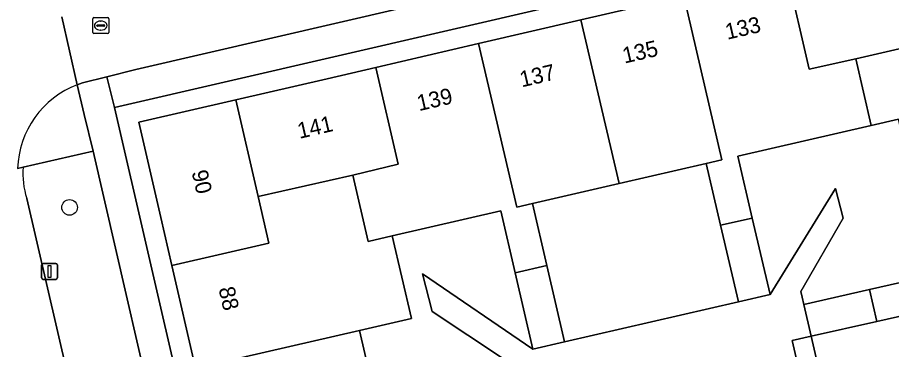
# Model space of a CAD drawing. Extents: x 156412 to 157779, y 382335 to 383768.
# Drawn here: x 156831.2 to 156885.9, y 383305.3 to 383326.1 of the extents above; entities that cross this region are included whole.
import ezdxf

# ---------------------------------------------------------------- set-up
doc = ezdxf.new("R2010")
doc.units = 0
for name, color, linetype in [('IMGEO_Berm_groen', 7, 'Continuous'), ('IMGEO_Boom', 7, 'Continuous'), ('IMGEO_Erf', 7, 'Continuous'), ('IMGEO_Lichtmast', 7, 'Continuous'), ('IMGEO_Pand', 7, 'Continuous'), ('IMGEO_Pand_nummerreeks', 7, 'Continuous'), ('IMGEO_Parkeervlak_open', 7, 'Continuous'), ('IMGEO_Rijbaan_lokaal_gesloten', 7, 'Continuous'), ('IMGEO_Rioolput', 7, 'Continuous'), ('IMGEO_Voetpad_open', 7, 'Continuous')]:
    doc.layers.add(name, color=color, linetype=linetype)

msp = doc.modelspace()

# ---------------------------------------------------------------- linework, layer by layer
at = {"layer": 'IMGEO_Berm_groen'}
for points in [[(156835.38, 383320.021), (156834.94, 383321.873)], [(156831.196, 383316.633), (156831.56, 383316.717), (156835.925, 383317.726), (156835.38, 383320.021)]]:
    msp.add_lwpolyline(points, dxfattribs=at)
msp.add_arc((156837.03, 383316.422), 5.837, 110.9759, 177.9322, dxfattribs=at)
at = {"layer": 'IMGEO_Boom'}
msp.add_circle((156834.456, 383314.199), 0.489, dxfattribs=at)
at = {"layer": 'IMGEO_Erf'}
for points in [[(156892.726, 383333.279), (156837.266, 383320.457), (156850.109, 383264.907)], [(156851.327, 383265.244), (156850.043, 383270.803), (156848.762, 383276.348), (156847.478, 383281.909), (156846.194, 383287.466), (156844.912, 383293.015), (156843.629, 383298.569), (156842.345, 383304.132), (156840.858, 383310.569), (156840.164, 383313.571), (156838.789, 383319.524), (156844.872, 383320.932), (156850.573, 383322.252), (156853.623, 383322.958), (156860.06, 383324.448), (156866.466, 383325.93), (156872.921, 383327.425)]]:
    msp.add_lwpolyline(points, dxfattribs=at)
for points in [[(156887.55, 383314.532), (156886.35, 383319.721), (156884.637, 383319.326), (156876.285, 383317.4), (156877.193, 383313.535), (156878.318, 383308.745), (156882.413, 383315.378), (156882.894, 383313.526), (156880.23, 383308.936), (156880.313, 383308.576), (156880.42, 383308.116), (156884.537, 383309.054), (156888.603, 383309.981)], [(156875.206, 383313.077), (156874.299, 383316.942), (156868.866, 383315.689), (156863.445, 383314.439), (156864.335, 383310.57), (156865.438, 383305.78), (156876.33, 383308.288)], [(156863.453, 383305.324), (156862.35, 383310.112), (156861.459, 383313.981), (156854.66, 383312.414), (156855.853, 383307.253), (156852.605, 383306.503), (156853.668, 383301.898), (156857.718, 383302.848), (156861.841, 383303.815), (156861.632, 383304.715), (156857.147, 383307.677), (156856.559, 383310.033)], [(156889.065, 383307.986), (156884.998, 383307.067), (156880.879, 383306.136), (156882.739, 383298.083), (156882.987, 383297.007), (156887.107, 383297.949), (156886.222, 383302.322), (156890.118, 383303.432)], [(156880.879, 383306.136), (156879.689, 383305.867), (156881.547, 383297.808), (156882.739, 383298.083)]]:
    msp.add_lwpolyline(points, close=True, dxfattribs=at)
at = {"layer": 'IMGEO_Lichtmast'}
for p, q in [((156832.707, 383309.797), (156832.707, 383310.597)), ((156832.707, 383310.597), (156832.707, 383309.797)), ((156832.807, 383310.697), (156833.597, 383310.697)), ((156833.597, 383310.697), (156832.807, 383310.697)), ((156833.697, 383310.597), (156833.697, 383309.797)), ((156833.697, 383309.797), (156833.697, 383310.597)), ((156833.597, 383309.697), (156832.807, 383309.697)), ((156832.807, 383309.697), (156833.597, 383309.697))]:
    msp.add_line(p, q, dxfattribs=at)
msp.add_lwpolyline([(156833.127, 383310.572), (156833.277, 383310.572), (156833.277, 383309.822), (156833.127, 383309.822), (156833.127, 383310.572)], dxfattribs=at)
for centre, start, end in [((156832.807, 383310.597), 90, 180), ((156832.807, 383310.597), 90, 180), ((156833.597, 383310.597), 0, 90), ((156833.597, 383310.597), 360, 90), ((156832.807, 383309.797), 180, 270), ((156832.807, 383309.797), 180, 270), ((156833.597, 383309.797), 270, 0), ((156833.597, 383309.797), 270, 0)]:
    msp.add_arc(centre, 0.1, start, end, dxfattribs=at)
at = {"layer": 'IMGEO_Pand'}
for points in [[(156888.148, 383330.949), (156882.46, 383329.632), (156879.36, 383328.915), (156880.76, 383322.837), (156883.673, 383323.504), (156889.564, 383324.854)], [(156874.299, 383316.942), (156875.206, 383313.077), (156877.193, 383313.535), (156876.285, 383317.4), (156884.637, 383319.326), (156883.673, 383323.504), (156880.76, 383322.837), (156879.36, 383328.915), (156872.921, 383327.425), (156875.292, 383317.171)], [(156874.299, 383316.942), (156875.292, 383317.171), (156872.921, 383327.425), (156866.466, 383325.93), (156868.866, 383315.689)], [(156868.866, 383315.689), (156866.466, 383325.93), (156860.06, 383324.448), (156862.452, 383314.21), (156863.445, 383314.439)], [(156883.673, 383323.504), (156884.637, 383319.326), (156886.35, 383319.721), (156887.55, 383314.532), (156897.794, 383316.918), (156896.306, 383323.358), (156890.237, 383321.956), (156889.564, 383324.854)], [(156860.06, 383324.448), (156853.623, 383322.958), (156855.024, 383316.91), (156852.187, 383316.221), (156853.146, 383312.065), (156854.66, 383312.414), (156861.459, 383313.981), (156862.35, 383310.112), (156864.335, 383310.57), (156863.445, 383314.439), (156862.452, 383314.21)], [(156852.187, 383316.221), (156855.024, 383316.91), (156853.623, 383322.958), (156850.573, 383322.252), (156844.872, 383320.932), (156846.265, 383314.883)], [(156840.858, 383310.569), (156846.936, 383311.97), (156846.265, 383314.883), (156844.872, 383320.932), (156838.789, 383319.524), (156840.164, 383313.571)], [(156899.078, 383311.365), (156897.794, 383316.918), (156887.55, 383314.532), (156888.603, 383309.981), (156884.537, 383309.054), (156884.998, 383307.067), (156889.065, 383307.986), (156888.832, 383308.992)], [(156854.66, 383312.414), (156853.146, 383312.065), (156852.187, 383316.221), (156846.265, 383314.883), (156846.936, 383311.97), (156840.858, 383310.569), (156842.345, 383304.132), (156852.605, 383306.503), (156855.853, 383307.253)], [(156877.193, 383313.535), (156875.206, 383313.077), (156876.33, 383308.288), (156878.318, 383308.745)], [(156864.335, 383310.57), (156862.35, 383310.112), (156863.453, 383305.324), (156865.438, 383305.78)], [(156884.998, 383307.067), (156884.537, 383309.054), (156880.42, 383308.116), (156880.879, 383306.136)], [(156853.668, 383301.898), (156852.605, 383306.503), (156842.345, 383304.132), (156843.629, 383298.569), (156853.897, 383300.905)]]:
    msp.add_lwpolyline(points, close=True, dxfattribs=at)
at = {"layer": 'IMGEO_Parkeervlak_open'}
msp.add_lwpolyline([(156831.782, 383314.759), (156836.248, 383295.461), (156840.803, 383296.604), (156835.925, 383317.726), (156831.56, 383316.717)], dxfattribs=at)
msp.add_arc((156836.097, 383316.24), 4.562, 173.9955, 198.9417, dxfattribs=at)
at = {"layer": 'IMGEO_Rijbaan_lokaal_gesloten'}
for points in [[(156833.965, 383326.118), (156834.94, 383321.873), (156835.26, 383321.996), (156836.789, 383322.376), (156838.611, 383322.829), (156893.403, 383335.504)], [(156834.94, 383321.873), (156833.965, 383326.118)], [(156831.56, 383316.717), (156831.196, 383316.633)], [(156841.004, 383274.668), (156840.555, 383276.714), (156840.23, 383278.197), (156840.218, 383278.247), (156839.075, 383283.093), (156836.248, 383295.461), (156831.782, 383314.759)]]:
    msp.add_lwpolyline(points, dxfattribs=at)
for centre, radius, start, end in [((156837.03, 383316.422), 5.837, 110.9759, 177.9322), ((156836.097, 383316.24), 4.562, 173.9955, 198.9417)]:
    msp.add_arc(centre, radius, start, end, dxfattribs=at)
at = {"layer": 'IMGEO_Rioolput'}
for p, q in [((156835.908, 383325.145), (156835.908, 383325.997)), ((156835.983, 383326.071), (156836.835, 383326.071)), ((156836.396, 383325.851), (156836.421, 383325.851)), ((156836.909, 383325.997), (156836.909, 383325.145)), ((156836.167, 383325.565), (156836.167, 383325.577)), ((156836.605, 383325.528), (156836.207, 383325.528)), ((156836.21, 383325.614), (156836.608, 383325.614)), ((156836.419, 383325.291), (156836.394, 383325.291)), ((156836.651, 383325.577), (156836.651, 383325.565)), ((156836.835, 383325.071), (156835.983, 383325.071))]:
    msp.add_line(p, q, dxfattribs=at)
for points in [[(156835.908, 383325.145), (156835.908, 383325.997)], [(156835.983, 383326.071), (156836.835, 383326.071)], [(156836.909, 383325.997), (156836.909, 383325.145)], [(156836.835, 383325.071), (156835.983, 383325.071)]]:
    msp.add_lwpolyline(points, dxfattribs=at)
for centre, radius, start, end in [((156835.985, 383325.995), 0.0765, 91.552, 178.448), ((156835.985, 383325.995), 0.0765, 91.552, 178.448), ((156836.833, 383325.995), 0.0765, 1.552, 88.448), ((156836.833, 383325.995), 0.0765, 1.552, 88.448), ((156836.207, 383325.574), 0.0403, 85.8775, 175.7526), ((156836.204, 383325.564), 0.0366, 178.938, 274.7102), ((156836.608, 383325.571), 0.043, 264.8664, 352.4533), ((156836.612, 383325.576), 0.0386, 1.7309, 96.639), ((156835.985, 383325.147), 0.0765, 181.552, 268.448), ((156835.985, 383325.147), 0.0765, 181.552, 268.448), ((156836.833, 383325.147), 0.0765, 271.552, 358.448), ((156836.833, 383325.147), 0.0765, 271.552, 358.448)]:
    msp.add_arc(centre, radius, start, end, dxfattribs=at)
for centre, major_axis, ratio, start_param, end_param in [((156836.395, 383325.571), (-0.387, 0.002), 0.722429, 4.712389, 7.853982), ((156836.42, 383325.571), (-0.39, 0.002), 0.717154, 1.570796, 4.712389)]:
    msp.add_ellipse(centre, major_axis=major_axis, ratio=ratio, start_param=start_param, end_param=end_param, dxfattribs=at)
at = {"layer": 'IMGEO_Voetpad_open'}
for points in [[(156893.403, 383335.504), (156838.611, 383322.829), (156836.789, 383322.376), (156837.266, 383320.457), (156892.726, 383333.279)], [(156850.109, 383264.907), (156837.266, 383320.457), (156836.789, 383322.376), (156835.26, 383321.996), (156834.94, 383321.873), (156835.38, 383320.021), (156835.925, 383317.726), (156840.803, 383296.604), (156843.681, 383284.129), (156844.799, 383279.277), (156840.218, 383278.247), (156840.23, 383278.197), (156840.555, 383276.714), (156845.152, 383277.787), (156845.632, 383275.759), (156846.099, 383273.731), (156841.477, 383272.623), (156841.748, 383271.455), (156846.38, 383272.51), (156846.857, 383270.44)], [(156881.547, 383297.808), (156879.689, 383305.867), (156880.879, 383306.136), (156880.42, 383308.116), (156880.313, 383308.576), (156880.23, 383308.936), (156882.894, 383313.526), (156882.413, 383315.378), (156878.318, 383308.745), (156876.33, 383308.288), (156865.438, 383305.78), (156863.453, 383305.324), (156856.559, 383310.033), (156857.147, 383307.677), (156861.632, 383304.715)]]:
    msp.add_lwpolyline(points, dxfattribs=at)

# ---------------------------------------------------------------- texts
at = {"layer": 'IMGEO_Pand_nummerreeks'}
for s, rotation, p in [('133', 13.0327, (156875.629, 383324.685)), ('135', 13.0327, (156869.196, 383323.196)), ('137', 13.0327, (156862.764, 383321.707)), ('139', 13.0348, (156856.333, 383320.218)), ('141', 13.0327, (156848.847, 383318.485)), ('90', 283.0068, (156842.093, 383316.416)), ('88', 283.0059, (156843.778, 383309.118))]:
    msp.add_text(s, height=1, rotation=rotation, dxfattribs=at).set_placement(p)

doc.saveas('drawing.dxf')
